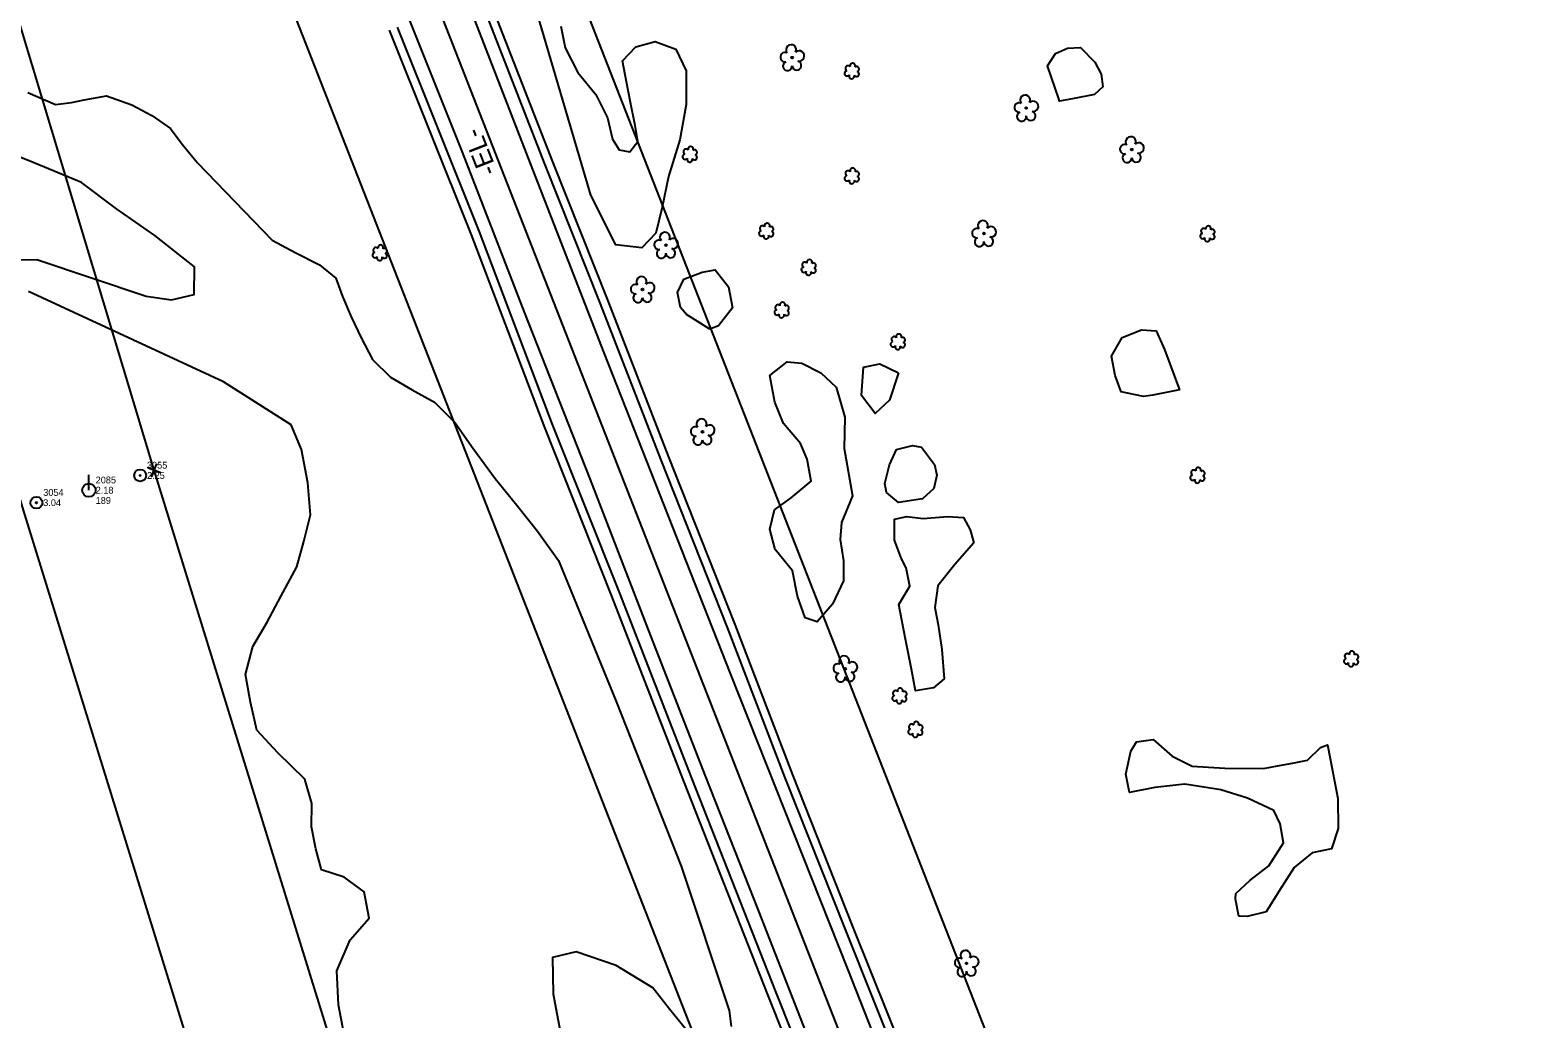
# Model space of a CAD drawing. Extents: x 3040896 to 3051146, y 687568 to 732976.
# Drawn here: x 3048628 to 3049180, y 701000 to 701362 of the extents above; entities that cross this region are included whole.
import ezdxf

# ---------------------------------------------------------------- set-up
doc = ezdxf.new("R2010")
doc.units = 0
for name, color, linetype in [('Exist Horizontal Alignment', 7, 'Continuous'), ('Exist Horizontal Alignment Direction Label', 7, 'Continuous'), ('Exist Other Culture Anchor (Guy Wire) CELL', 7, 'Continuous'), ('Exist Other Culture Anchor (Guy Wire) Cogo Elevation', 7, 'Continuous'), ('Exist Other Culture Anchor (Guy Wire) Cogo Number', 7, 'Continuous'), ('Exist Property Corner CELL', 7, 'Continuous'), ('Exist Right of Way Easement Line', 7, 'Continuous'), ('Exist Right of Way Line', 7, 'Continuous'), ('Exist Roads EOP', 7, 'Continuous'), ('Exist Roads EOT', 7, 'Continuous'), ('Exist Utilities Power Pole CELL', 7, 'Continuous'), ('Exist Utilities Power Pole Cogo Comment', 7, 'Continuous'), ('Exist Utilities Power Pole Cogo Elevation', 7, 'Continuous'), ('Exist Utilities Power Pole Cogo Number', 7, 'Continuous'), ('Exist Utilities Telephone UG Cable', 7, 'Continuous'), ('Exist Utilities Telephone UG FO', 7, 'Continuous'), ('Exist Vegetation Hedge Row', 7, 'Continuous'), ('Exist Vegetation Shrub CELL', 7, 'Continuous'), ('Exist Vegetation Tree CELL', 7, 'Continuous')]:
    doc.layers.add(name, color=color, linetype=linetype)

# ---------------------------------------------------------------- blocks, each defined once
blk = doc.blocks.new('EXIST UTILITIES POWER POLE')
at = {"layer": 'Exist Utilities Power Pole CELL'}
for q in [(0, 0.1125), (0, 0)]:
    blk.add_line((0, 0), q, dxfattribs=at)
blk.add_circle((0, 0), 0.049, dxfattribs=at)
blk = doc.blocks.new('EXIST OTHER CULTURE ANCHOR (GUY WIRE)')
at = {"layer": 'Exist Other Culture Anchor (Guy Wire) CELL'}
for radius in [0.0436, 0.0048]:
    blk.add_circle((0, 0), radius, dxfattribs=at)

msp = doc.modelspace()

# ---------------------------------------------------------------- linework, layer by layer
at = {"layer": 'Exist Horizontal Alignment'}
msp.add_line((3048961.2, 700902.37), (3048629.49, 701749.48), dxfattribs=at)
at = {"layer": 'Exist Property Corner CELL'}
msp.add_line((3048673.73, 701201.02), (3048673.73, 701201.02), dxfattribs=at)
msp.add_lwpolyline([(3048676.04, 701200.06), (3048671.42, 701201.98), (3048673.73, 701201.02), (3048672.77, 701198.71), (3048674.69, 701203.33)], dxfattribs=at)
at = {"layer": 'Exist Right of Way Easement Line'}
for points in [[(3049666.87, 696833.82), (3049559.11, 697113.37), (3049470.49, 697444.6), (3049413.18, 697783.79), (3049397.81, 698080.1), (3049375.2, 698381.33), (3049352.58, 698679.83), (3049330.23, 698981.5), (3049286.13, 699172.17), (3049243.18, 699362.29), (3049142.32, 699669.17), (3049049.87, 699972.98), (3048955.67, 700282.3), (3048862.1, 700588.56), (3048768.88, 700893.61), (3048673.73, 701201.02), (3048581.84, 701506.39), (3048488.68, 701812.86), (3048393.41, 702099.66), (3048327.28, 702409.73), (3048254.77, 702716.23)], [(3049620.05, 696816.27), (3049511.5, 697097.88), (3049421.59, 697433.95), (3049363.4, 697778.31), (3049347.91, 698076.93), (3049325.34, 698377.57), (3049302.71, 698676.1), (3049280.65, 698973.97), (3049237.39, 699161.03), (3049194.94, 699348.94), (3049094.64, 699654.09), (3049002.04, 699958.42), (3048907.84, 700267.72), (3048814.29, 700573.95), (3048721.09, 700878.92), (3048625.91, 701186.42), (3048533.98, 701491.92), (3048441.02, 701797.71), (3048345.09, 702086.53), (3048278.49, 702398.76), (3048206.12, 702704.68)]]:
    msp.add_lwpolyline(points, dxfattribs=at)
at = {"layer": 'Exist Right of Way Line'}
for p, q in [((3049007.76, 700920.6), (3048676.05, 701767.71)), ((3048914.64, 700884.14), (3048582.93, 701731.24))]:
    msp.add_line(p, q, dxfattribs=at)
at = {"layer": 'Exist Roads EOP'}
for points in [[(3048966.09, 700933.84), (3048946.41, 700983.93), (3048926.86, 701032.87), (3048904.84, 701088.43), (3048883.69, 701143.44), (3048859.27, 701205.04), (3048837.14, 701261.96), (3048816.97, 701312.88), (3048793.6, 701372.59)], [(3048762.73, 701363.25), (3048792.7, 701288.28), (3048819.54, 701217.74), (3048843.86, 701156.64), (3048870.46, 701088.3), (3048901.38, 701009.79), (3048918.88, 700965.99), (3048933.3, 700928.77)]]:
    msp.add_lwpolyline(points, dxfattribs=at)
at = {"layer": 'Exist Roads EOT'}
for points in [[(3048788.8, 701371.53), (3048812.23, 701311.17), (3048838.45, 701244.05), (3048858.82, 701192.33), (3048884.62, 701126.61), (3048904.45, 701076.85), (3048927.74, 701018.07), (3048948.8, 700964.75), (3048960.94, 700933.24)], [(3048938.35, 700929.42), (3048913.47, 700992.8), (3048895.15, 701039.59), (3048875.77, 701088.79), (3048855.58, 701140.38), (3048833.36, 701197.88), (3048809.4, 701258.92), (3048786.59, 701317.54), (3048767.39, 701365.72)]]:
    msp.add_lwpolyline(points, dxfattribs=at)
at = {"layer": 'Exist Utilities Telephone UG Cable'}
msp.add_lwpolyline([(3048930.51, 700927.68), (3048916.09, 700964.89), (3048898.59, 701008.68), (3048867.67, 701087.21), (3048841.06, 701155.55), (3048816.75, 701216.65), (3048789.9, 701287.19), (3048759.94, 701362.14)], dxfattribs=at)
at = {"layer": 'Exist Utilities Telephone UG FO'}
msp.add_lwpolyline([(3048968.89, 700934.93), (3048949.2, 700985.03), (3048929.64, 701033.98), (3048907.63, 701089.52), (3048886.48, 701144.53), (3048862.07, 701206.14), (3048839.93, 701263.05), (3048819.76, 701313.98), (3048796.4, 701373.69)], dxfattribs=at)
at = {"layer": 'Exist Vegetation Hedge Row'}
for points in [[(3048822.68, 701363.65), (3048824.24, 701355.68), (3048828.86, 701346.65), (3048835.44, 701338.56), (3048839.77, 701330.02), (3048841.59, 701322.27), (3048844.05, 701318.34), (3048847.96, 701317.59), (3048850.87, 701321.4), (3048849.71, 701327.86), (3048848.18, 701335.67), (3048846.7, 701343.24), (3048845.19, 701350.98), (3048850.08, 701356.11), (3048857.17, 701357.97), (3048864.81, 701355.19), (3048868.5, 701347.29), (3048868.59, 701335), (3048866.21, 701321.95), (3048862.13, 701308.56), (3048859.71, 701297.33), (3048857.4, 701287.78), (3048852.3, 701282.47), (3048842.82, 701283.51), (3048833.6, 701301.78), (3048811.55, 701376.78)], [(3049018.12, 701338.6), (3049010.61, 701337.13), (3049005.33, 701336.1), (3049005.06, 701336.97), (3049000.82, 701349.11), (3049003.77, 701353.59), (3049008.22, 701355.56), (3049013, 701355.77), (3049018.25, 701350.45), (3049020.53, 701346), (3049021.15, 701341.43), (3049018.12, 701338.6)], [(3048627.42, 701339.34), (3048637.62, 701334.92), (3048643.43, 701335.71), (3048648.15, 701336.63), (3048656.32, 701338.06), (3048665.53, 701334.86), (3048672.86, 701330.88), (3048679.67, 701326.21), (3048683.98, 701320.39), (3048689.66, 701313.57), (3048716.95, 701285.29), (3048725.36, 701280.72), (3048734.3, 701276.23), (3048740.22, 701271.38), (3048742.74, 701264.64), (3048745.89, 701257.18), (3048749.52, 701249.55), (3048753.67, 701241.53), (3048760.24, 701235.09), (3048768.27, 701230.52), (3048776.41, 701225.94), (3048783.92, 701218.37), (3048790.52, 701208.94), (3048798.57, 701197.96), (3048806.5, 701188.27), (3048814.08, 701178.75), (3048821.78, 701167.94), (3048842.92, 701116.39), (3048866.67, 701056.13), (3048884.34, 701003.27), (3048885.07, 700997.41)], [(3048624.42, 701278.1), (3048630.77, 701278.24), (3048670.85, 701264.76), (3048680.04, 701263.45), (3048688.43, 701265.37), (3048688.56, 701275.46), (3048673.99, 701286.99), (3048659.91, 701296.76), (3048647.07, 701306.35), (3048630.08, 701313.52), (3048610.76, 701321.19)], [(3048877.21, 701252.7), (3048868.64, 701258.05), (3048866.42, 701260.58), (3048865.34, 701266.16), (3048867.73, 701271), (3048874.36, 701273.5), (3048879.22, 701274.38), (3048884.08, 701268.16), (3048885.47, 701260.54), (3048880.41, 701253.94), (3048877.21, 701252.7)], [(3048744.1, 700990.55), (3048741.21, 701005.33), (3048740.65, 701017.74), (3048745.5, 701029.07), (3048752.5, 701037.06), (3048750.65, 701046.69), (3048743.32, 701052.06), (3048734.97, 701054.73), (3048732.96, 701062.38), (3048731.4, 701070.52), (3048731.47, 701078.98), (3048728.87, 701087.89), (3048719, 701097.62), (3048711.36, 701105.85), (3048709, 701116.14), (3048707.18, 701126.2), (3048709.9, 701136.46), (3048715.17, 701145.45), (3048720.14, 701154.8), (3048726.01, 701165.68), (3048728.59, 701174.9), (3048730.97, 701184.75), (3048730.03, 701196.46), (3048727.64, 701208.68), (3048723.96, 701217.62), (3048699.16, 701233.36), (3048627.72, 701266.5)], [(3049049.22, 701230.47), (3049039.5, 701228.5), (3049036.01, 701227.99), (3049027.83, 701229.8), (3049025.7, 701235.77), (3049024.32, 701242.81), (3049028.19, 701249.67), (3049035.31, 701252.4), (3049040.72, 701252.05), (3049043.77, 701245.26), (3049049.22, 701230.47)], [(3048929.45, 701191.68), (3048925.46, 701181.93), (3048924.96, 701175.66), (3048926.14, 701167.86), (3048926.23, 701160.53), (3048922.2, 701152.02), (3048916.47, 701145.52), (3048912.18, 701146.99), (3048909.31, 701154.98), (3048907.5, 701164.25), (3048901.13, 701171.97), (3048899.15, 701179.45), (3048900.94, 701186.52), (3048907.05, 701190.92), (3048914.38, 701196.98), (3048912.9, 701205.07), (3048910.39, 701210.88), (3048904.2, 701218.19), (3048900.99, 701225.95), (3048899.15, 701235.76), (3048905.58, 701240.77), (3048910.9, 701240.19), (3048917.83, 701236.68), (3048923.46, 701231.51), (3048926.72, 701220.46), (3048926.42, 701208.95), (3048929.45, 701191.68)], [(3048946.37, 701236.72), (3048942.98, 701226.72), (3048937.77, 701221.85), (3048932.82, 701228.45), (3048933.44, 701238.83), (3048939.5, 701240.01), (3048946.37, 701236.72)], [(3048943.03, 701203.02), (3048945.58, 701208.66), (3048951.45, 701210.05), (3048954.76, 701209.52), (3048959.55, 701203.18), (3048960.31, 701199.26), (3048959.2, 701194.36), (3048955.08, 701190.58), (3048946.28, 701189.21), (3048941.97, 701192.92), (3048941.33, 701196.17), (3048943.03, 701203.02)], [(3048973.84, 701174.49), (3048966.89, 701166.48), (3048960.72, 701158.72), (3048959.64, 701150.82), (3048960.88, 701144.48), (3048962.17, 701135.42), (3048963.06, 701124.69), (3048959.19, 701121.39), (3048952.57, 701120.3), (3048951.04, 701128.17), (3048948.76, 701139.8), (3048946.46, 701151.93), (3048950.43, 701158.64), (3048949.13, 701165.28), (3048947.36, 701168.66), (3048944.84, 701175.38), (3048944.84, 701183.14), (3048949.34, 701184.12), (3048955.34, 701183.43), (3048964.24, 701184.13), (3048970.12, 701183.7), (3048972.5, 701179.26), (3048973.84, 701174.49)], [(3049080, 701091.86), (3049085.11, 701092.86), (3049090.58, 701093.82), (3049096.13, 701094.91), (3049100.9, 701099.57), (3049103.41, 701100.5), (3049104.38, 701095.55), (3049105.38, 701090.41), (3049107.25, 701080.87), (3049107.37, 701069.86), (3049104.93, 701062.39), (3049097.76, 701060.98), (3049091.23, 701055.54), (3049085.55, 701046.84), (3049080.9, 701039.41), (3049073.98, 701037.61), (3049070.94, 701037.81), (3049069.72, 701044.06), (3049069.85, 701046.05), (3049074.99, 701050.78), (3049081.89, 701056.23), (3049087.36, 701064.61), (3049086.05, 701071.63), (3049083.73, 701076.48), (3049074.09, 701080.98), (3049064.39, 701084.02), (3049051.13, 701086.08), (3049040.2, 701084.84), (3049030.93, 701083.03), (3049029.54, 701089.76), (3049031.37, 701098.22), (3049033.43, 701101.65), (3049039.56, 701102.4), (3049046.56, 701096.39), (3049053.84, 701092.68), (3049065.8, 701091.98), (3049080, 701091.86)], [(3048870.44, 700993.93), (3048862.49, 701003.76), (3048856.38, 701011.53), (3048842.93, 701019.66), (3048828.33, 701024.67), (3048819.66, 701022.63), (3048819.8, 701009.38), (3048822.67, 700994.36)]]:
    msp.add_lwpolyline(points, dxfattribs=at)
at = {"layer": 'Exist Vegetation Shrub CELL'}
for p, q in [((3048929.29, 701347.03), (3048929.29, 701347.03)), ((3048869.98, 701316.52), (3048869.98, 701316.52)), ((3048929.33, 701308.61), (3048929.33, 701308.61)), ((3048897.96, 701288.44), (3048897.96, 701288.44)), ((3049059.53, 701287.46), (3049059.53, 701287.46)), ((3048756.42, 701280.49), (3048756.42, 701280.49)), ((3048913.47, 701275.12), (3048913.47, 701275.12)), ((3048903.61, 701259.52), (3048903.61, 701259.52)), ((3048946.17, 701247.88), (3048946.17, 701247.88)), ((3049055.88, 701199.01), (3049055.88, 701199.01)), ((3049112.14, 701131.81), (3049112.14, 701131.81)), ((3048946.72, 701118.25), (3048946.72, 701118.25)), ((3048952.57, 701105.97), (3048952.57, 701105.97))]:
    msp.add_line(p, q, dxfattribs=at)
for centre, radius, start, end in [((3048927.49, 701346.33), 0.955, 95.1099, 327.9534), ((3048927.81, 701348.16), 0.968, 35.8908, 245.4216), ((3048929.52, 701349.07), 0.99, 334.8391, 200.4717), ((3048930.93, 701346.1), 0.937, 204.9913, 73.4601), ((3048930.97, 701347.9), 0.929, 284.4567, 126.0861), ((3048929.17, 701345.35), 0.984, 151.2797, 21.387), ((3048868.5, 701317.64), 0.968, 35.8908, 245.4216), ((3048870.21, 701318.56), 0.99, 334.8391, 200.4717), ((3048868.18, 701315.81), 0.955, 95.1099, 327.9534), ((3048869.85, 701314.83), 0.984, 151.2797, 21.387), ((3048871.62, 701315.59), 0.937, 204.9913, 73.4601), ((3048871.65, 701317.39), 0.929, 284.4567, 126.0861), ((3048927.53, 701307.91), 0.955, 95.1099, 327.9534), ((3048927.84, 701309.74), 0.968, 35.8908, 245.4216), ((3048929.55, 701310.65), 0.99, 334.8391, 200.4717), ((3048930.96, 701307.68), 0.937, 204.9913, 73.4601), ((3048931, 701309.48), 0.929, 284.4567, 126.0861), ((3048929.2, 701306.93), 0.984, 151.2797, 21.387), ((3048898.19, 701290.49), 0.99, 334.8391, 200.4717), ((3048896.16, 701287.74), 0.955, 95.1099, 327.9534), ((3048896.48, 701289.57), 0.968, 35.8908, 245.4216), ((3048897.83, 701286.76), 0.984, 151.2797, 21.387), ((3048899.6, 701287.52), 0.937, 204.9913, 73.4601), ((3048899.63, 701289.31), 0.929, 284.4567, 126.0861), ((3049057.73, 701286.76), 0.955, 95.1099, 327.9534), ((3049058.05, 701288.59), 0.968, 35.8908, 245.4216), ((3049059.4, 701285.78), 0.984, 151.2797, 21.387), ((3049059.76, 701289.5), 0.99, 334.8391, 200.4717), ((3049061.17, 701286.53), 0.937, 204.9913, 73.4601), ((3049061.2, 701288.33), 0.929, 284.4567, 126.0861), ((3048754.62, 701279.78), 0.955, 95.1099, 327.9534), ((3048754.93, 701281.61), 0.968, 35.8908, 245.4216), ((3048756.65, 701282.53), 0.99, 334.8391, 200.4717), ((3048758.05, 701279.56), 0.937, 204.9913, 73.4601), ((3048758.09, 701281.35), 0.929, 284.4567, 126.0861), ((3048756.29, 701278.8), 0.984, 151.2797, 21.387), ((3048911.67, 701274.41), 0.955, 95.1099, 327.9534), ((3048911.99, 701276.25), 0.968, 35.8908, 245.4216), ((3048913.7, 701277.16), 0.99, 334.8391, 200.4717), ((3048915.11, 701274.19), 0.937, 204.9913, 73.4601), ((3048915.14, 701275.99), 0.929, 284.4567, 126.0861), ((3048913.34, 701273.44), 0.984, 151.2797, 21.387), ((3048901.81, 701258.82), 0.955, 95.1099, 327.9534), ((3048902.13, 701260.65), 0.968, 35.8908, 245.4216), ((3048903.48, 701257.84), 0.984, 151.2797, 21.387), ((3048903.84, 701261.56), 0.99, 334.8391, 200.4717), ((3048905.25, 701258.59), 0.937, 204.9913, 73.4601), ((3048905.28, 701260.39), 0.929, 284.4567, 126.0861), ((3048944.37, 701247.17), 0.955, 95.1099, 327.9534), ((3048944.69, 701249.01), 0.968, 35.8908, 245.4216), ((3048946.4, 701249.92), 0.99, 334.8391, 200.4717), ((3048947.81, 701246.95), 0.937, 204.9913, 73.4601), ((3048947.84, 701248.75), 0.929, 284.4567, 126.0861), ((3048946.04, 701246.19), 0.984, 151.2797, 21.387), ((3049054.08, 701198.3), 0.955, 95.1099, 327.9534), ((3049054.4, 701200.13), 0.968, 35.8908, 245.4216), ((3049055.76, 701197.32), 0.984, 151.2797, 21.387), ((3049056.11, 701201.05), 0.99, 334.8391, 200.4717), ((3049057.52, 701198.08), 0.937, 204.9913, 73.4601), ((3049057.56, 701199.88), 0.929, 284.4567, 126.0861), ((3049110.34, 701131.11), 0.955, 95.1099, 327.9534), ((3049110.66, 701132.94), 0.968, 35.8908, 245.4216), ((3049112.37, 701133.85), 0.99, 334.8391, 200.4717), ((3049113.78, 701130.88), 0.937, 204.9913, 73.4601), ((3049113.81, 701132.68), 0.929, 284.4567, 126.0861), ((3049112.01, 701130.13), 0.984, 151.2797, 21.387), ((3048945.24, 701119.38), 0.968, 35.8908, 245.4216), ((3048946.95, 701120.29), 0.99, 334.8391, 200.4717), ((3048948.4, 701119.12), 0.929, 284.4567, 126.0861), ((3048944.92, 701117.55), 0.955, 95.1099, 327.9534), ((3048946.6, 701116.57), 0.984, 151.2797, 21.387), ((3048948.36, 701117.32), 0.937, 204.9913, 73.4601), ((3048952.8, 701108.01), 0.99, 334.8391, 200.4717), ((3048950.77, 701105.26), 0.955, 95.1099, 327.9534), ((3048951.09, 701107.1), 0.968, 35.8908, 245.4216), ((3048952.45, 701104.28), 0.984, 151.2797, 21.387), ((3048954.21, 701105.04), 0.937, 204.9913, 73.4601), ((3048954.25, 701106.84), 0.929, 284.4567, 126.0861)]:
    msp.add_arc(centre, radius, start, end, dxfattribs=at)
at = {"layer": 'Exist Vegetation Tree CELL'}
for p, q in [((3048907.38, 701352.12), (3048907.38, 701352.12)), ((3048993.09, 701333.67), (3048993.09, 701333.67)), ((3049031.74, 701318.44), (3049031.74, 701318.44)), ((3048977.61, 701287.73), (3048977.61, 701287.73)), ((3048861.18, 701283.44), (3048861.18, 701283.44)), ((3048852.56, 701267.22), (3048852.56, 701267.22)), ((3048874.53, 701215.1), (3048874.53, 701215.1)), ((3048926.8, 701128.36), (3048926.8, 701128.36)), ((3048971.26, 701020.52), (3048971.26, 701020.52))]:
    msp.add_line(p, q, dxfattribs=at)
for centre in [(3048907.38, 701352.12), (3048993.09, 701333.67), (3049031.74, 701318.44), (3048977.61, 701287.73), (3048861.18, 701283.44), (3048852.56, 701267.22), (3048874.53, 701215.1), (3048926.8, 701128.36), (3048971.26, 701020.52)]:
    msp.add_circle(centre, 0.326, dxfattribs=at)
for centre, radius, start, end in [((3048904.77, 701352.27), 1.73, 62.6636, 279.3457), ((3048906.99, 701354.99), 1.86, 330.1651, 219.7134), ((3048909.93, 701352.71), 1.9, 257.1011, 134.1999), ((3048905.68, 701349), 1.69, 111.5671, 6.231), ((3048909.05, 701349.22), 1.7, 181.2822, 74.56), ((3048990.49, 701333.82), 1.73, 62.6636, 279.3457), ((3048992.71, 701336.54), 1.86, 330.1651, 219.7134), ((3048995.64, 701334.26), 1.9, 257.1011, 134.1999), ((3048991.39, 701330.55), 1.69, 111.5671, 6.231), ((3048994.77, 701330.77), 1.7, 181.2822, 74.56), ((3049029.13, 701318.59), 1.73, 62.6636, 279.3457), ((3049031.35, 701321.31), 1.86, 330.1651, 219.7134), ((3049034.29, 701319.03), 1.9, 257.1011, 134.1999), ((3049030.03, 701315.32), 1.69, 111.5671, 6.231), ((3049033.41, 701315.54), 1.7, 181.2822, 74.56), ((3048977.22, 701290.6), 1.86, 330.1651, 219.7134), ((3048860.79, 701286.32), 1.86, 330.1651, 219.7134), ((3048863.72, 701284.03), 1.9, 257.1011, 134.1999), ((3048975, 701287.88), 1.73, 62.6636, 279.3457), ((3048975.9, 701284.61), 1.69, 111.5671, 6.231), ((3048979.28, 701284.83), 1.7, 181.2822, 74.56), ((3048980.16, 701288.32), 1.9, 257.1011, 134.1999), ((3048858.57, 701283.6), 1.73, 62.6636, 279.3457), ((3048859.47, 701280.32), 1.69, 111.5671, 6.231), ((3048862.85, 701280.55), 1.7, 181.2822, 74.56), ((3048849.96, 701267.37), 1.73, 62.6636, 279.3457), ((3048852.18, 701270.09), 1.86, 330.1651, 219.7134), ((3048855.11, 701267.81), 1.9, 257.1011, 134.1999), ((3048850.86, 701264.1), 1.69, 111.5671, 6.231), ((3048854.24, 701264.32), 1.7, 181.2822, 74.56), ((3048874.15, 701217.97), 1.86, 330.1651, 219.7134), ((3048871.93, 701215.26), 1.73, 62.6636, 279.3457), ((3048876.21, 701212.2), 1.7, 181.2822, 74.56), ((3048877.08, 701215.69), 1.9, 257.1011, 134.1999), ((3048872.83, 701211.98), 1.69, 111.5671, 6.231), ((3048926.42, 701131.23), 1.86, 330.1651, 219.7134), ((3048924.2, 701128.51), 1.73, 62.6636, 279.3457), ((3048925.1, 701125.24), 1.69, 111.5671, 6.231), ((3048928.48, 701125.46), 1.7, 181.2822, 74.56), ((3048929.35, 701128.95), 1.9, 257.1011, 134.1999), ((3048968.66, 701020.67), 1.73, 62.6636, 279.3457), ((3048970.88, 701023.39), 1.86, 330.1651, 219.7134), ((3048973.81, 701021.11), 1.9, 257.1011, 134.1999), ((3048969.56, 701017.4), 1.69, 111.5671, 6.231), ((3048972.94, 701017.62), 1.7, 181.2822, 74.56)]:
    msp.add_arc(centre, radius, start, end, dxfattribs=at)

# ---------------------------------------------------------------- block references
at = {"layer": 'Exist Other Culture Anchor (Guy Wire) CELL', "xscale": 50, "yscale": 50}
for p in [(3048668.61, 701199.12), (3048630.61, 701189.15)]:
    msp.add_blockref('EXIST OTHER CULTURE ANCHOR (GUY WIRE)', p, dxfattribs=at)
at = {"layer": 'Exist Utilities Power Pole CELL', "xscale": 50, "yscale": 50}
msp.add_blockref('EXIST UTILITIES POWER POLE', (3048649.82, 701193.72), dxfattribs=at)

# ---------------------------------------------------------------- texts
at = {"layer": 'Exist Horizontal Alignment Direction Label'}
msp.add_text('-EL-', height=7, rotation=111.3844, dxfattribs=at).set_placement((3048799.51, 701310.47))
at = {"layer": 'Exist Other Culture Anchor (Guy Wire) Cogo Elevation'}
for s, p in [('2.25', (3048671.11, 701197.87)), ('3.04', (3048633.11, 701187.91))]:
    msp.add_text(s, height=2.5, dxfattribs=at).set_placement(p)
at = {"layer": 'Exist Other Culture Anchor (Guy Wire) Cogo Number'}
for s, p in [('3055', (3048671.11, 701201.62)), ('3054', (3048633.11, 701191.66))]:
    msp.add_text(s, height=2.5, dxfattribs=at).set_placement(p)
at = {"layer": 'Exist Utilities Power Pole Cogo Comment'}
msp.add_text('189', height=2.5, dxfattribs=at).set_placement((3048652.32, 701188.72))
at = {"layer": 'Exist Utilities Power Pole Cogo Elevation'}
msp.add_text('2.18', height=2.5, dxfattribs=at).set_placement((3048652.32, 701192.47))
at = {"layer": 'Exist Utilities Power Pole Cogo Number'}
msp.add_text('2085', height=2.5, dxfattribs=at).set_placement((3048652.32, 701196.22))

doc.saveas('drawing.dxf')
